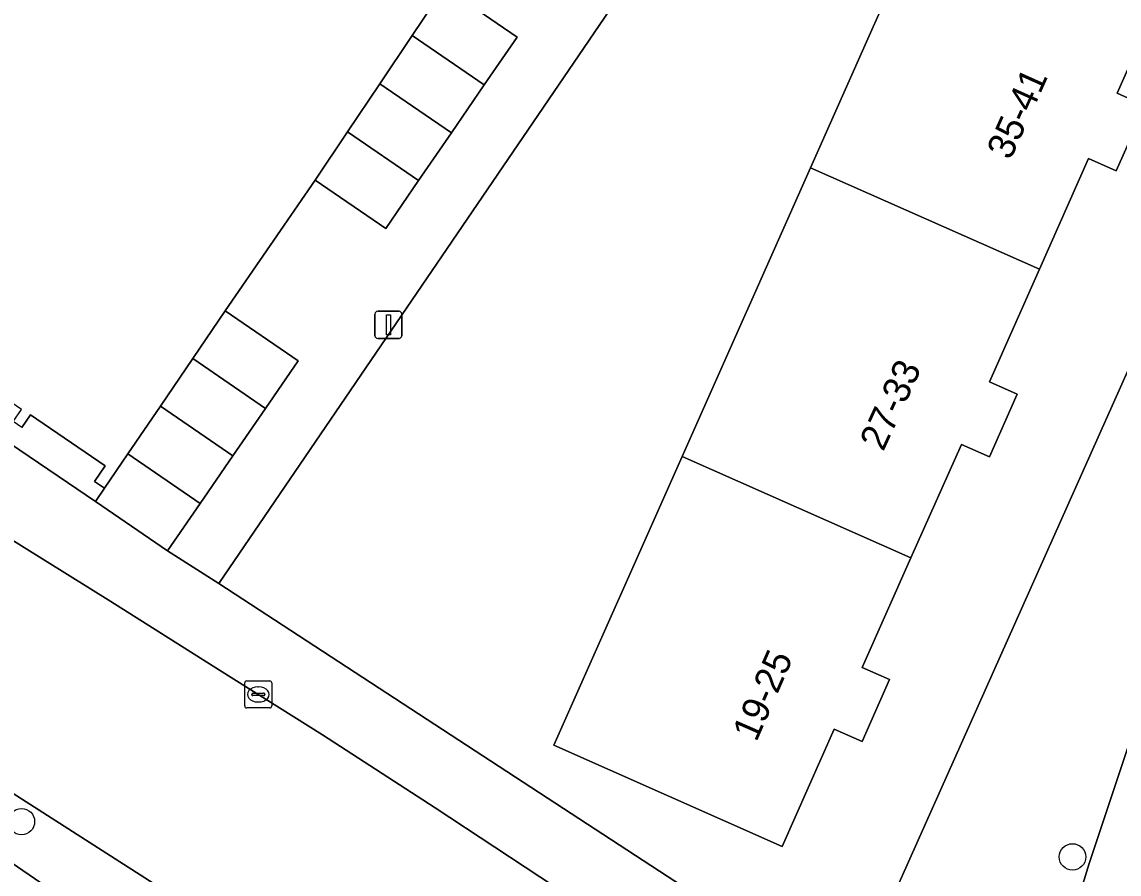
# Model space of a CAD drawing. Extents: x 160023 to 161302, y 384750 to 385707.
# Drawn here: x 160151.65 to 160192.2, y 385398.46 to 385429.96 of the extents above; entities that cross this region are included whole.
import ezdxf

# ---------------------------------------------------------------- set-up
doc = ezdxf.new("R2010")
doc.units = 0
for name, color, linetype in [('IMGEO_Boom', 7, 'Continuous'), ('IMGEO_Erf', 7, 'Continuous'), ('IMGEO_Kolk', 7, 'Continuous'), ('IMGEO_Lichtmast', 7, 'Continuous'), ('IMGEO_Pand', 7, 'Continuous'), ('IMGEO_Pand_nummerreeks', 7, 'Continuous'), ('IMGEO_Rijbaan_lokaal_gesloten', 7, 'Continuous'), ('IMGEO_Voetpad_open', 7, 'Continuous')]:
    doc.layers.add(name, color=color, linetype=linetype)

msp = doc.modelspace()

# ---------------------------------------------------------------- linework, layer by layer
at = {"layer": 'IMGEO_Boom'}
for centre in [(160151.634, 385400.394), (160190.48, 385399.089)]:
    msp.add_circle(centre, 0.489, dxfattribs=at)
at = {"layer": 'IMGEO_Erf'}
for points in [[(160201.338, 385442.708), (160187.987, 385451.859), (160158.924, 385409.199), (160179.94, 385395.479)], [(160183.335, 385396.478), (160202.358, 385439.094)], [(160193.983, 385431.497), (160192.127, 385427.319), (160193.163, 385426.858), (160192.097, 385424.457), (160191.076, 385424.91), (160189.256, 385420.814), (160187.409, 385416.656), (160188.439, 385416.199), (160187.409, 385413.879), (160186.372, 385414.34), (160184.507, 385410.141), (160182.711, 385406.098), (160183.723, 385405.648), (160182.703, 385403.352), (160181.678, 385403.808), (160179.752, 385399.47), (160171.316, 385403.217), (160176.058, 385413.894), (160180.8, 385424.57), (160185.543, 385435.246)], [(160153.298, 385369.433), (160162.094, 385389.268), (160171.975, 385382.642), (160172.739, 385384.365), (160164.699, 385389.652), (160159.197, 385393.431), (160152.71, 385397.887), (160138.837, 385407.416), (160138.665, 385407.535), (160137.91, 385406.405), (160128.875, 385392.888), (160113.895, 385403.16), (160108.549, 385406.826), (160111.204, 385410.698), (160106.404, 385413.989), (160109.965, 385419.182), (160109.222, 385419.692), (160109.784, 385420.511), (160109.5, 385421.105), (160110.476, 385422.529), (160111.286, 385422.68), (160112.983, 385425.155), (160112.803, 385425.279), (160111.241, 385426.138)]]:
    msp.add_lwpolyline(points, dxfattribs=at)
msp.add_lwpolyline([(160145.733, 385419.73), (160145.396, 385419.237), (160145.082, 385419.452), (160145.398, 385419.914), (160142.633, 385421.81), (160142.233, 385421.227), (160141.804, 385421.521), (160141.444, 385420.996), (160154.367, 385412.23), (160154.702, 385412.719), (160154.336, 385412.97), (160154.732, 385413.547), (160151.975, 385415.438), (160151.65, 385414.965), (160151.33, 385415.184), (160151.638, 385415.634), (160148.868, 385417.534), (160148.575, 385417.107), (160148.189, 385417.371), (160148.504, 385417.83)], close=True, dxfattribs=at)
at = {"layer": 'IMGEO_Kolk'}
for p, q in [((160159.886, 385404.671), (160159.886, 385405.523)), ((160159.961, 385405.597), (160160.813, 385405.597)), ((160160.374, 385405.377), (160160.399, 385405.377)), ((160160.887, 385405.523), (160160.887, 385404.671)), ((160160.145, 385405.091), (160160.145, 385405.103)), ((160160.583, 385405.054), (160160.185, 385405.054)), ((160160.188, 385405.14), (160160.586, 385405.14)), ((160160.629, 385405.103), (160160.629, 385405.091)), ((160160.813, 385404.597), (160159.961, 385404.597)), ((160160.397, 385404.817), (160160.372, 385404.817))]:
    msp.add_line(p, q, dxfattribs=at)
for points in [[(160159.886, 385404.671), (160159.886, 385405.523)], [(160159.961, 385405.597), (160160.813, 385405.597)], [(160160.887, 385405.523), (160160.887, 385404.671)], [(160160.813, 385404.597), (160159.961, 385404.597)]]:
    msp.add_lwpolyline(points, dxfattribs=at)
for centre, radius, start, end in [((160159.963, 385405.521), 0.0765, 91.552, 178.448), ((160159.963, 385405.521), 0.0765, 91.552, 178.448), ((160160.811, 385405.521), 0.0765, 1.552, 88.448), ((160160.811, 385405.521), 0.0765, 1.552, 88.448), ((160160.185, 385405.1), 0.0403, 85.8775, 175.7526), ((160160.182, 385405.09), 0.0366, 178.938, 274.7102), ((160160.586, 385405.097), 0.043, 264.8664, 352.4533), ((160160.59, 385405.102), 0.0386, 1.7309, 96.639), ((160159.963, 385404.673), 0.0765, 181.552, 268.448), ((160159.963, 385404.673), 0.0765, 181.552, 268.448), ((160160.811, 385404.673), 0.0765, 271.552, 358.448), ((160160.811, 385404.673), 0.0765, 271.552, 358.448)]:
    msp.add_arc(centre, radius, start, end, dxfattribs=at)
for centre, major_axis, ratio, start_param, end_param in [((160160.373, 385405.097), (-0.387, 0.002), 0.722429, 4.712389, 7.853982), ((160160.398, 385405.097), (-0.39, 0.002), 0.717154, 1.570796, 4.712389)]:
    msp.add_ellipse(centre, major_axis=major_axis, ratio=ratio, start_param=start_param, end_param=end_param, dxfattribs=at)
at = {"layer": 'IMGEO_Lichtmast'}
for p, q in [((160164.701, 385418.36), (160164.701, 385419.16)), ((160164.701, 385419.16), (160164.701, 385418.36)), ((160164.801, 385419.26), (160165.591, 385419.26)), ((160165.591, 385419.26), (160164.801, 385419.26)), ((160165.691, 385419.16), (160165.691, 385418.36)), ((160165.691, 385418.36), (160165.691, 385419.16)), ((160165.591, 385418.26), (160164.801, 385418.26)), ((160164.801, 385418.26), (160165.591, 385418.26))]:
    msp.add_line(p, q, dxfattribs=at)
msp.add_lwpolyline([(160165.121, 385419.135), (160165.271, 385419.135), (160165.271, 385418.385), (160165.121, 385418.385), (160165.121, 385419.135)], dxfattribs=at)
for centre, start, end in [((160164.801, 385419.16), 90, 180), ((160164.801, 385419.16), 90, 180), ((160165.591, 385419.16), 0, 90), ((160165.591, 385419.16), 360, 90), ((160164.801, 385418.36), 180, 270), ((160164.801, 385418.36), 180, 270), ((160165.591, 385418.36), 270, 0), ((160165.591, 385418.36), 270, 0)]:
    msp.add_arc(centre, 0.1, start, end, dxfattribs=at)
at = {"layer": 'IMGEO_Pand'}
for points in [[(160191.076, 385424.91), (160192.097, 385424.457), (160193.163, 385426.858), (160192.127, 385427.319), (160193.983, 385431.497), (160185.543, 385435.246), (160180.8, 385424.57), (160189.256, 385420.814)], [(160167.274, 385431.239), (160166.077, 385429.457), (160168.741, 385427.63), (160169.955, 385429.401)], [(160168.741, 385427.63), (160166.077, 385429.457), (160164.88, 385427.676), (160167.527, 385425.86)], [(160167.527, 385425.86), (160164.88, 385427.676), (160163.683, 385425.894), (160166.313, 385424.091)], [(160166.313, 385424.091), (160163.683, 385425.894), (160162.486, 385424.112), (160165.099, 385422.32)], [(160186.372, 385414.34), (160187.409, 385413.879), (160188.439, 385416.199), (160187.409, 385416.656), (160189.256, 385420.814), (160180.8, 385424.57), (160176.058, 385413.894), (160184.507, 385410.141)], [(160157.968, 385417.514), (160160.651, 385415.673), (160161.857, 385417.431), (160159.168, 385419.275)], [(160156.768, 385415.752), (160159.446, 385413.916), (160160.651, 385415.673), (160157.968, 385417.514)], [(160155.568, 385413.991), (160158.241, 385412.158), (160159.446, 385413.916), (160156.768, 385415.752)], [(160154.702, 385412.719), (160154.367, 385412.23), (160157.035, 385410.4), (160158.241, 385412.158), (160155.568, 385413.991)], [(160181.678, 385403.808), (160182.703, 385403.352), (160183.723, 385405.648), (160182.711, 385406.098), (160184.507, 385410.141), (160176.058, 385413.894), (160171.316, 385403.217), (160179.752, 385399.47)]]:
    msp.add_lwpolyline(points, close=True, dxfattribs=at)
msp.add_lwpolyline([(160151.65, 385414.965), (160151.975, 385415.438), (160154.732, 385413.547), (160154.336, 385412.97), (160154.702, 385412.719), (160155.568, 385413.991), (160156.768, 385415.752), (160157.968, 385417.514), (160159.168, 385419.275), (160162.486, 385424.112), (160163.683, 385425.894), (160164.88, 385427.676), (160166.077, 385429.457), (160167.274, 385431.239)], dxfattribs=at)
at = {"layer": 'IMGEO_Rijbaan_lokaal_gesloten'}
for points in [[(160109.086, 385429.13), (160110.207, 385428.498), (160135.572, 385411.285), (160136.687, 385410.593), (160139.723, 385408.71), (160147.068, 385404.154), (160156.985, 385397.812), (160161.665, 385394.763), (160164.816, 385392.71), (160180.719, 385382.349)], [(160208.295, 385423.489), (160200.861, 385426.368), (160199.399, 385422.593), (160197.353, 385417.008), (160194.963, 385410.293), (160192.879, 385404.209), (160191.092, 385398.845), (160189.874, 385394.863), (160189.868, 385394.812), (160184.143, 385375.033), (160184.091, 385374.99)], [(160180.912, 385391.65), (160172.453, 385397.261), (160166.922, 385400.906), (160162.764, 385403.608), (160158.957, 385405.991), (160154.94, 385408.533), (160149.369, 385411.999), (160142.827, 385416.04), (160139.882, 385417.938), (160138.789, 385418.683), (160136.326, 385420.361), (160130.332, 385424.382)]]:
    msp.add_lwpolyline(points, dxfattribs=at)
at = {"layer": 'IMGEO_Voetpad_open'}
for points in [[(160167.274, 385431.239), (160169.955, 385429.401), (160168.741, 385427.63), (160167.527, 385425.86), (160166.313, 385424.091), (160165.099, 385422.32), (160162.486, 385424.112), (160159.168, 385419.275), (160161.857, 385417.431), (160160.651, 385415.673), (160159.446, 385413.916), (160158.241, 385412.158), (160157.035, 385410.4), (160158.924, 385409.199), (160187.987, 385451.859)], [(160205.248, 385441.715), (160202.358, 385439.094), (160183.335, 385396.478)], [(160158.924, 385409.199), (160157.035, 385410.4), (160154.367, 385412.23), (160141.444, 385420.996), (160140.715, 385421.49), (160139.458, 385419.658), (160138.789, 385418.683), (160139.882, 385417.938), (160142.827, 385416.04), (160149.369, 385411.999), (160154.94, 385408.533), (160158.957, 385405.991), (160162.764, 385403.608), (160166.922, 385400.906), (160172.453, 385397.261), (160180.912, 385391.65), (160181.868, 385395.196)], [(160189.874, 385394.863), (160191.092, 385398.845), (160192.879, 385404.209), (160194.963, 385410.293), (160197.353, 385417.008)], [(160179.94, 385395.479), (160158.924, 385409.199)], [(160164.816, 385392.71), (160164.583, 385392.364), (160161.463, 385394.462), (160161.665, 385394.763), (160156.985, 385397.812), (160147.068, 385404.154), (160139.723, 385408.71), (160138.837, 385407.416), (160152.71, 385397.887), (160159.197, 385393.431), (160164.699, 385389.652), (160172.739, 385384.365), (160174.284, 385383.349), (160180.8, 385379.064), (160183.195, 385380.453)]]:
    msp.add_lwpolyline(points, dxfattribs=at)

# ---------------------------------------------------------------- texts
at = {"layer": 'IMGEO_Pand_nummerreeks'}
for s, rotation, p in [('35-41', 65.8486, (160188.185, 385424.819)), ('27-33', 65.3142, (160183.485, 385414.05)), ('19-25', 66.413, (160178.796, 385403.312))]:
    msp.add_text(s, height=1, rotation=rotation, dxfattribs=at).set_placement(p)

doc.saveas('drawing.dxf')
